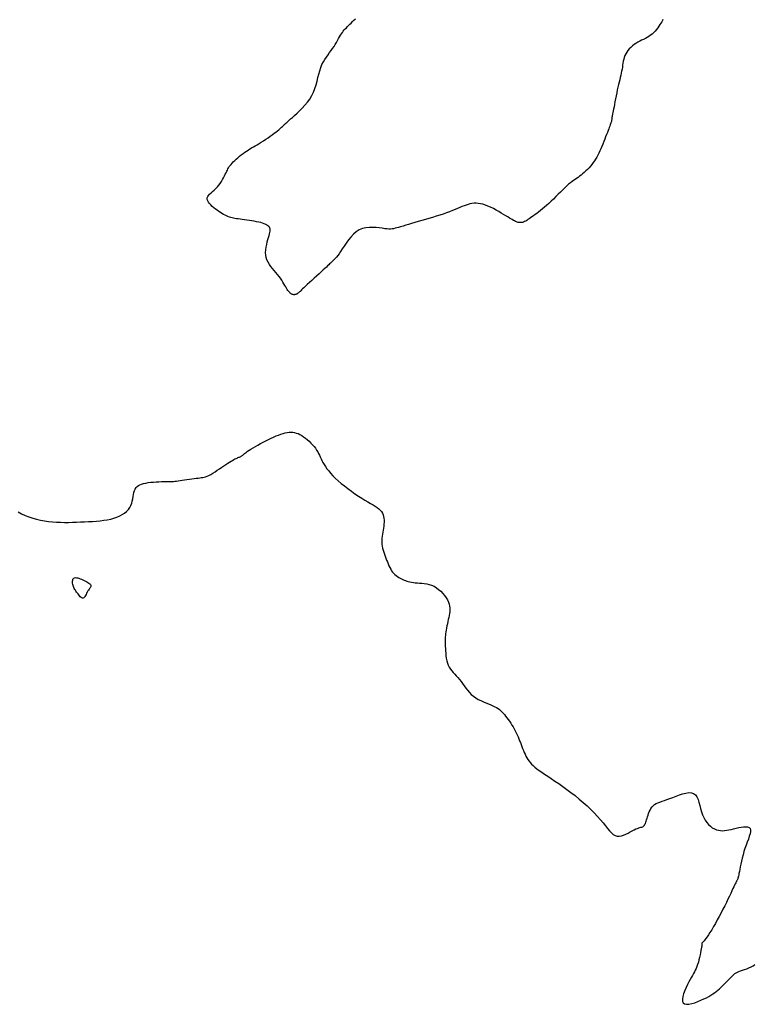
# Model space of a CAD drawing. Header units: millimetres. Extents: x 32690613 to 32693367, y 5343692 to 5344708.
# Tile 817 of 1009: x 32693060 to 32693083, y 5344241 to 5344272. Entities that reach past the tile are written whole.
import ezdxf

# ---------------------------------------------------------------- set-up
doc = ezdxf.new("R2010")
doc.units = ezdxf.units.MM
doc.header["$LTSCALE"] = 20
doc.layers.add('02-DGM_HL_492.00', color=82, linetype='Continuous')

msp = doc.modelspace()

# ---------------------------------------------------------------- linework, layer by layer
at = {"layer": '02-DGM_HL_492.00', "elevation": 492, "flags": 128}
for points in [[(32693079.788, 5344271.711), (32693079.769, 5344271.681), (32693079.748, 5344271.645), (32693079.723, 5344271.603), (32693079.694, 5344271.557), (32693079.663, 5344271.507), (32693079.627, 5344271.455), (32693079.589, 5344271.403), (32693079.547, 5344271.352), (32693079.502, 5344271.303), (32693079.454, 5344271.258), (32693079.403, 5344271.219), (32693079.35, 5344271.184), (32693079.294, 5344271.152), (32693079.237, 5344271.122), (32693079.179, 5344271.093), (32693079.12, 5344271.064), (32693079.061, 5344271.035), (32693079.002, 5344271.002), (32693078.944, 5344270.967), (32693078.888, 5344270.929), (32693078.834, 5344270.888), (32693078.783, 5344270.843), (32693078.735, 5344270.797), (32693078.692, 5344270.747), (32693078.654, 5344270.696), (32693078.622, 5344270.642), (32693078.596, 5344270.586), (32693078.575, 5344270.529), (32693078.559, 5344270.47), (32693078.546, 5344270.41), (32693078.535, 5344270.349), (32693078.526, 5344270.287), (32693078.517, 5344270.224), (32693078.507, 5344270.161), (32693078.495, 5344270.098), (32693078.482, 5344270.034), (32693078.467, 5344269.969), (32693078.451, 5344269.901), (32693078.434, 5344269.831), (32693078.416, 5344269.757), (32693078.397, 5344269.679), (32693078.378, 5344269.596), (32693078.359, 5344269.508), (32693078.34, 5344269.416), (32693078.322, 5344269.324), (32693078.304, 5344269.231), (32693078.287, 5344269.142), (32693078.271, 5344269.057), (32693078.256, 5344268.98), (32693078.243, 5344268.912), (32693078.232, 5344268.854), (32693078.222, 5344268.806), (32693078.214, 5344268.767), (32693078.208, 5344268.735), (32693078.202, 5344268.71), (32693078.198, 5344268.688), (32693078.195, 5344268.671), (32693078.193, 5344268.655), (32693078.191, 5344268.64), (32693078.189, 5344268.625), (32693078.188, 5344268.611), (32693078.187, 5344268.595), (32693078.185, 5344268.58), (32693078.182, 5344268.563), (32693078.179, 5344268.545), (32693078.174, 5344268.525), (32693078.168, 5344268.502), (32693078.16, 5344268.477), (32693078.15, 5344268.449), (32693078.139, 5344268.417), (32693078.125, 5344268.38), (32693078.109, 5344268.338), (32693078.091, 5344268.291), (32693078.071, 5344268.237), (32693078.048, 5344268.177), (32693078.022, 5344268.111), (32693077.995, 5344268.04), (32693077.966, 5344267.967), (32693077.936, 5344267.892), (32693077.905, 5344267.816), (32693077.874, 5344267.741), (32693077.842, 5344267.669), (32693077.811, 5344267.599), (32693077.78, 5344267.532), (32693077.748, 5344267.468), (32693077.715, 5344267.407), (32693077.68, 5344267.348), (32693077.644, 5344267.29), (32693077.606, 5344267.234), (32693077.565, 5344267.18), (32693077.521, 5344267.127), (32693077.474, 5344267.075), (32693077.426, 5344267.025), (32693077.376, 5344266.977), (32693077.326, 5344266.93), (32693077.275, 5344266.887), (32693077.226, 5344266.846), (32693077.177, 5344266.809), (32693077.13, 5344266.774), (32693077.084, 5344266.741), (32693077.038, 5344266.709), (32693076.991, 5344266.677), (32693076.942, 5344266.641), (32693076.891, 5344266.602), (32693076.837, 5344266.558), (32693076.779, 5344266.507), (32693076.717, 5344266.449), (32693076.65, 5344266.385), (32693076.58, 5344266.315), (32693076.508, 5344266.243), (32693076.435, 5344266.17), (32693076.361, 5344266.096), (32693076.289, 5344266.025), (32693076.217, 5344265.957), (32693076.148, 5344265.895), (32693076.081, 5344265.837), (32693076.017, 5344265.784), (32693075.955, 5344265.734), (32693075.897, 5344265.689), (32693075.841, 5344265.647), (32693075.787, 5344265.608), (32693075.737, 5344265.572), (32693075.69, 5344265.538), (32693075.646, 5344265.506), (32693075.604, 5344265.477), (32693075.565, 5344265.45), (32693075.528, 5344265.427), (32693075.493, 5344265.407), (32693075.46, 5344265.39), (32693075.428, 5344265.376), (32693075.398, 5344265.366), (32693075.369, 5344265.36), (32693075.341, 5344265.357), (32693075.313, 5344265.357), (32693075.286, 5344265.36), (32693075.258, 5344265.366), (32693075.231, 5344265.374), (32693075.203, 5344265.384), (32693075.173, 5344265.396), (32693075.142, 5344265.411), (32693075.109, 5344265.429), (32693075.072, 5344265.45), (32693075.03, 5344265.474), (32693074.983, 5344265.502), (32693074.93, 5344265.534), (32693074.87, 5344265.571), (32693074.802, 5344265.613), (32693074.728, 5344265.657), (32693074.649, 5344265.704), (32693074.566, 5344265.75), (32693074.481, 5344265.796), (32693074.396, 5344265.838), (32693074.312, 5344265.876), (32693074.231, 5344265.908), (32693074.154, 5344265.932), (32693074.081, 5344265.949), (32693074.01, 5344265.96), (32693073.942, 5344265.964), (32693073.877, 5344265.963), (32693073.813, 5344265.956), (32693073.75, 5344265.944), (32693073.688, 5344265.928), (32693073.627, 5344265.908), (32693073.564, 5344265.885), (32693073.499, 5344265.858), (32693073.432, 5344265.829), (32693073.36, 5344265.798), (32693073.284, 5344265.766), (32693073.202, 5344265.732), (32693073.114, 5344265.697), (32693073.018, 5344265.662), (32693072.915, 5344265.627), (32693072.807, 5344265.592), (32693072.696, 5344265.557), (32693072.582, 5344265.522), (32693072.467, 5344265.488), (32693072.353, 5344265.454), (32693072.24, 5344265.421), (32693072.131, 5344265.389), (32693072.025, 5344265.358), (32693071.924, 5344265.329), (32693071.828, 5344265.301), (32693071.739, 5344265.275), (32693071.656, 5344265.251), (32693071.581, 5344265.229), (32693071.515, 5344265.209), (32693071.457, 5344265.193), (32693071.406, 5344265.179), (32693071.359, 5344265.168), (32693071.312, 5344265.161), (32693071.264, 5344265.157), (32693071.212, 5344265.156), (32693071.152, 5344265.16), (32693071.083, 5344265.167), (32693071.001, 5344265.179), (32693070.91, 5344265.191), (32693070.811, 5344265.202), (32693070.706, 5344265.208), (32693070.599, 5344265.207), (32693070.491, 5344265.195), (32693070.385, 5344265.169), (32693070.284, 5344265.128), (32693070.189, 5344265.068), (32693070.101, 5344264.993), (32693070.02, 5344264.907), (32693069.945, 5344264.814), (32693069.876, 5344264.718), (32693069.813, 5344264.623), (32693069.756, 5344264.533), (32693069.704, 5344264.452), (32693069.658, 5344264.383), (32693069.616, 5344264.326), (32693069.578, 5344264.279), (32693069.544, 5344264.241), (32693069.513, 5344264.209), (32693069.484, 5344264.181), (32693069.458, 5344264.158), (32693069.433, 5344264.136), (32693069.409, 5344264.114), (32693069.385, 5344264.091), (32693069.359, 5344264.066), (32693069.33, 5344264.038), (32693069.297, 5344264.006), (32693069.259, 5344263.968), (32693069.213, 5344263.925), (32693069.16, 5344263.875), (32693069.097, 5344263.817), (32693069.027, 5344263.752), (32693068.953, 5344263.684), (32693068.877, 5344263.615), (32693068.801, 5344263.546), (32693068.728, 5344263.479), (32693068.661, 5344263.418), (32693068.601, 5344263.364), (32693068.552, 5344263.318), (32693068.512, 5344263.281), (32693068.48, 5344263.25), (32693068.455, 5344263.226), (32693068.434, 5344263.206), (32693068.418, 5344263.191), (32693068.405, 5344263.178), (32693068.392, 5344263.166), (32693068.38, 5344263.156), (32693068.368, 5344263.146), (32693068.356, 5344263.137), (32693068.343, 5344263.128), (32693068.33, 5344263.121), (32693068.316, 5344263.114), (32693068.302, 5344263.109), (32693068.287, 5344263.105), (32693068.272, 5344263.103), (32693068.256, 5344263.101), (32693068.24, 5344263.102), (32693068.223, 5344263.104), (32693068.206, 5344263.107), (32693068.189, 5344263.113), (32693068.173, 5344263.12), (32693068.157, 5344263.129), (32693068.141, 5344263.139), (32693068.125, 5344263.153), (32693068.109, 5344263.168), (32693068.093, 5344263.188), (32693068.075, 5344263.21), (32693068.056, 5344263.237), (32693068.035, 5344263.269), (32693068.013, 5344263.306), (32693067.988, 5344263.348), (32693067.96, 5344263.394), (32693067.929, 5344263.445), (32693067.896, 5344263.499), (32693067.859, 5344263.556), (32693067.819, 5344263.615), (32693067.775, 5344263.675), (32693067.728, 5344263.735), (32693067.677, 5344263.796), (32693067.624, 5344263.857), (32693067.571, 5344263.919), (32693067.52, 5344263.983), (32693067.473, 5344264.048), (32693067.432, 5344264.117), (32693067.398, 5344264.188), (32693067.374, 5344264.264), (32693067.36, 5344264.343), (32693067.357, 5344264.425), (32693067.362, 5344264.509), (32693067.373, 5344264.592), (32693067.389, 5344264.673), (32693067.407, 5344264.752), (32693067.427, 5344264.825), (32693067.446, 5344264.892), (32693067.464, 5344264.951), (32693067.478, 5344265.004), (32693067.489, 5344265.05), (32693067.496, 5344265.09), (32693067.499, 5344265.126), (32693067.497, 5344265.158), (32693067.489, 5344265.186), (32693067.476, 5344265.213), (32693067.456, 5344265.237), (32693067.429, 5344265.261), (32693067.397, 5344265.282), (32693067.358, 5344265.303), (32693067.313, 5344265.322), (32693067.262, 5344265.34), (32693067.205, 5344265.357), (32693067.142, 5344265.372), (32693067.073, 5344265.387), (32693067, 5344265.401), (32693066.924, 5344265.414), (32693066.847, 5344265.426), (32693066.77, 5344265.437), (32693066.695, 5344265.447), (32693066.624, 5344265.456), (32693066.558, 5344265.465), (32693066.499, 5344265.472), (32693066.445, 5344265.48), (32693066.395, 5344265.487), (32693066.349, 5344265.495), (32693066.306, 5344265.505), (32693066.263, 5344265.516), (32693066.221, 5344265.53), (32693066.179, 5344265.546), (32693066.134, 5344265.566), (32693066.088, 5344265.588), (32693066.04, 5344265.614), (32693065.991, 5344265.643), (32693065.941, 5344265.674), (32693065.891, 5344265.708), (32693065.84, 5344265.745), (32693065.788, 5344265.783), (32693065.737, 5344265.824), (32693065.687, 5344265.866), (32693065.641, 5344265.91), (32693065.601, 5344265.954), (32693065.568, 5344265.998), (32693065.543, 5344266.043), (32693065.53, 5344266.086), (32693065.53, 5344266.129), (32693065.544, 5344266.17), (32693065.57, 5344266.211), (32693065.605, 5344266.251), (32693065.649, 5344266.292), (32693065.697, 5344266.334), (32693065.749, 5344266.378), (32693065.8, 5344266.425), (32693065.85, 5344266.475), (32693065.896, 5344266.529), (32693065.938, 5344266.585), (32693065.976, 5344266.644), (32693066.01, 5344266.702), (32693066.041, 5344266.761), (32693066.07, 5344266.817), (32693066.095, 5344266.87), (32693066.118, 5344266.919), (32693066.139, 5344266.964), (32693066.159, 5344267.004), (32693066.178, 5344267.041), (32693066.198, 5344267.075), (32693066.22, 5344267.109), (32693066.245, 5344267.143), (32693066.273, 5344267.178), (32693066.307, 5344267.216), (32693066.345, 5344267.256), (32693066.389, 5344267.299), (32693066.437, 5344267.344), (32693066.488, 5344267.389), (32693066.541, 5344267.434), (32693066.595, 5344267.478), (32693066.65, 5344267.521), (32693066.705, 5344267.56), (32693066.758, 5344267.596), (32693066.811, 5344267.63), (32693066.864, 5344267.662), (32693066.918, 5344267.693), (32693066.973, 5344267.725), (32693067.031, 5344267.757), (32693067.09, 5344267.792), (32693067.154, 5344267.83), (32693067.221, 5344267.872), (32693067.29, 5344267.917), (32693067.361, 5344267.965), (32693067.431, 5344268.013), (32693067.499, 5344268.061), (32693067.564, 5344268.107), (32693067.625, 5344268.152), (32693067.679, 5344268.193), (32693067.726, 5344268.23), (32693067.766, 5344268.263), (32693067.8, 5344268.293), (32693067.83, 5344268.32), (32693067.856, 5344268.344), (32693067.879, 5344268.367), (32693067.9, 5344268.388), (32693067.921, 5344268.408), (32693067.941, 5344268.427), (32693067.963, 5344268.447), (32693067.987, 5344268.469), (32693068.015, 5344268.495), (32693068.049, 5344268.524), (32693068.09, 5344268.56), (32693068.138, 5344268.602), (32693068.196, 5344268.652), (32693068.264, 5344268.711), (32693068.34, 5344268.779), (32693068.421, 5344268.854), (32693068.504, 5344268.938), (32693068.586, 5344269.028), (32693068.665, 5344269.124), (32693068.738, 5344269.225), (32693068.802, 5344269.332), (32693068.855, 5344269.442), (32693068.898, 5344269.555), (32693068.933, 5344269.67), (32693068.964, 5344269.784), (32693068.992, 5344269.897), (32693069.019, 5344270.006), (32693069.048, 5344270.111), (32693069.08, 5344270.21), (32693069.119, 5344270.301), (32693069.162, 5344270.386), (32693069.208, 5344270.465), (32693069.258, 5344270.54), (32693069.308, 5344270.61), (32693069.358, 5344270.678), (32693069.407, 5344270.744), (32693069.453, 5344270.808), (32693069.496, 5344270.872), (32693069.535, 5344270.936), (32693069.571, 5344270.998), (32693069.605, 5344271.058), (32693069.637, 5344271.116), (32693069.668, 5344271.171), (32693069.697, 5344271.222), (32693069.727, 5344271.269), (32693069.757, 5344271.312), (32693069.787, 5344271.351), (32693069.817, 5344271.387), (32693069.849, 5344271.422), (32693069.882, 5344271.456), (32693069.916, 5344271.49), (32693069.953, 5344271.525), (32693069.991, 5344271.563), (32693070.031, 5344271.604), (32693070.074, 5344271.647), (32693070.119, 5344271.692), (32693070.166, 5344271.738)], [(32693059.609, 5344256.302), (32693059.718, 5344256.246), (32693059.831, 5344256.196), (32693059.948, 5344256.151), (32693060.068, 5344256.111), (32693060.191, 5344256.077), (32693060.315, 5344256.048), (32693060.44, 5344256.024), (32693060.566, 5344256.005), (32693060.691, 5344255.992), (32693060.817, 5344255.983), (32693060.942, 5344255.978), (32693061.067, 5344255.976), (32693061.192, 5344255.977), (32693061.317, 5344255.98), (32693061.442, 5344255.984), (32693061.567, 5344255.989), (32693061.692, 5344255.994), (32693061.816, 5344255.999), (32693061.939, 5344256.006), (32693062.06, 5344256.015), (32693062.178, 5344256.026), (32693062.292, 5344256.041), (32693062.403, 5344256.059), (32693062.509, 5344256.081), (32693062.609, 5344256.109), (32693062.704, 5344256.141), (32693062.791, 5344256.178), (32693062.872, 5344256.221), (32693062.944, 5344256.268), (32693063.008, 5344256.32), (32693063.062, 5344256.377), (32693063.106, 5344256.438), (32693063.141, 5344256.504), (32693063.166, 5344256.574), (32693063.185, 5344256.645), (32693063.2, 5344256.716), (32693063.212, 5344256.786), (32693063.223, 5344256.853), (32693063.236, 5344256.916), (32693063.252, 5344256.972), (32693063.274, 5344257.021), (32693063.301, 5344257.064), (32693063.335, 5344257.099), (32693063.375, 5344257.13), (32693063.421, 5344257.155), (32693063.475, 5344257.176), (32693063.536, 5344257.194), (32693063.605, 5344257.208), (32693063.681, 5344257.22), (32693063.762, 5344257.23), (32693063.847, 5344257.239), (32693063.933, 5344257.245), (32693064.018, 5344257.25), (32693064.099, 5344257.253), (32693064.175, 5344257.256), (32693064.242, 5344257.257), (32693064.3, 5344257.258), (32693064.349, 5344257.258), (32693064.394, 5344257.258), (32693064.435, 5344257.259), (32693064.475, 5344257.26), (32693064.517, 5344257.263), (32693064.564, 5344257.267), (32693064.617, 5344257.274), (32693064.678, 5344257.282), (32693064.746, 5344257.293), (32693064.819, 5344257.304), (32693064.895, 5344257.316), (32693064.971, 5344257.328), (32693065.046, 5344257.34), (32693065.117, 5344257.35), (32693065.183, 5344257.359), (32693065.242, 5344257.365), (32693065.295, 5344257.37), (32693065.343, 5344257.376), (32693065.389, 5344257.382), (32693065.434, 5344257.392), (32693065.48, 5344257.405), (32693065.529, 5344257.423), (32693065.583, 5344257.448), (32693065.642, 5344257.48), (32693065.706, 5344257.517), (32693065.773, 5344257.56), (32693065.842, 5344257.606), (32693065.912, 5344257.653), (32693065.981, 5344257.7), (32693066.048, 5344257.745), (32693066.112, 5344257.788), (32693066.17, 5344257.826), (32693066.224, 5344257.861), (32693066.273, 5344257.891), (32693066.318, 5344257.917), (32693066.359, 5344257.94), (32693066.396, 5344257.96), (32693066.43, 5344257.977), (32693066.461, 5344257.991), (32693066.489, 5344258.003), (32693066.514, 5344258.013), (32693066.537, 5344258.022), (32693066.558, 5344258.03), (32693066.577, 5344258.038), (32693066.595, 5344258.046), (32693066.611, 5344258.055), (32693066.627, 5344258.065), (32693066.642, 5344258.077), (32693066.658, 5344258.091), (32693066.676, 5344258.108), (32693066.697, 5344258.127), (32693066.723, 5344258.149), (32693066.754, 5344258.174), (32693066.793, 5344258.203), (32693066.841, 5344258.235), (32693066.898, 5344258.271), (32693066.963, 5344258.311), (32693067.035, 5344258.353), (32693067.113, 5344258.396), (32693067.194, 5344258.441), (32693067.278, 5344258.485), (32693067.362, 5344258.529), (32693067.446, 5344258.57), (32693067.528, 5344258.61), (32693067.607, 5344258.647), (32693067.684, 5344258.68), (32693067.758, 5344258.71), (32693067.83, 5344258.737), (32693067.9, 5344258.759), (32693067.966, 5344258.776), (32693068.03, 5344258.789), (32693068.09, 5344258.797), (32693068.149, 5344258.799), (32693068.205, 5344258.796), (32693068.261, 5344258.787), (32693068.316, 5344258.773), (32693068.371, 5344258.753), (32693068.427, 5344258.727), (32693068.484, 5344258.694), (32693068.542, 5344258.656), (32693068.601, 5344258.613), (32693068.66, 5344258.565), (32693068.718, 5344258.514), (32693068.773, 5344258.46), (32693068.826, 5344258.405), (32693068.874, 5344258.349), (32693068.916, 5344258.294), (32693068.953, 5344258.24), (32693068.985, 5344258.187), (32693069.013, 5344258.134), (32693069.039, 5344258.08), (32693069.065, 5344258.026), (32693069.091, 5344257.97), (32693069.119, 5344257.913), (32693069.15, 5344257.853), (32693069.186, 5344257.79), (32693069.228, 5344257.725), (32693069.276, 5344257.657), (32693069.33, 5344257.586), (32693069.391, 5344257.513), (32693069.46, 5344257.437), (32693069.537, 5344257.359), (32693069.623, 5344257.279), (32693069.718, 5344257.198), (32693069.82, 5344257.115), (32693069.928, 5344257.033), (32693070.038, 5344256.953), (32693070.149, 5344256.875), (32693070.259, 5344256.801), (32693070.364, 5344256.732), (32693070.464, 5344256.67), (32693070.556, 5344256.615), (32693070.64, 5344256.566), (32693070.716, 5344256.521), (32693070.784, 5344256.479), (32693070.845, 5344256.439), (32693070.897, 5344256.4), (32693070.941, 5344256.359), (32693070.978, 5344256.315), (32693071.008, 5344256.267), (32693071.03, 5344256.216), (32693071.046, 5344256.161), (32693071.056, 5344256.104), (32693071.061, 5344256.045), (32693071.062, 5344255.984), (32693071.058, 5344255.922), (32693071.052, 5344255.859), (32693071.043, 5344255.796), (32693071.032, 5344255.733), (32693071.021, 5344255.67), (32693071.01, 5344255.607), (32693071, 5344255.544), (32693070.992, 5344255.481), (32693070.988, 5344255.419), (32693070.988, 5344255.356), (32693070.993, 5344255.294), (32693071.002, 5344255.232), (32693071.016, 5344255.17), (32693071.033, 5344255.108), (32693071.052, 5344255.046), (32693071.073, 5344254.984), (32693071.095, 5344254.923), (32693071.119, 5344254.861), (32693071.142, 5344254.799), (32693071.166, 5344254.738), (32693071.19, 5344254.679), (32693071.215, 5344254.621), (32693071.241, 5344254.565), (32693071.269, 5344254.513), (32693071.299, 5344254.464), (32693071.33, 5344254.419), (32693071.365, 5344254.379), (32693071.401, 5344254.343), (32693071.439, 5344254.311), (32693071.478, 5344254.282), (32693071.519, 5344254.256), (32693071.561, 5344254.233), (32693071.603, 5344254.212), (32693071.645, 5344254.192), (32693071.688, 5344254.173), (32693071.731, 5344254.156), (32693071.775, 5344254.14), (32693071.821, 5344254.125), (32693071.87, 5344254.112), (32693071.922, 5344254.101), (32693071.978, 5344254.092), (32693072.038, 5344254.085), (32693072.104, 5344254.08), (32693072.173, 5344254.076), (32693072.246, 5344254.071), (32693072.321, 5344254.063), (32693072.397, 5344254.051), (32693072.474, 5344254.033), (32693072.551, 5344254.008), (32693072.627, 5344253.975), (32693072.7, 5344253.931), (32693072.77, 5344253.878), (32693072.836, 5344253.819), (32693072.897, 5344253.755), (32693072.952, 5344253.687), (32693073.001, 5344253.617), (32693073.042, 5344253.548), (32693073.074, 5344253.481), (32693073.097, 5344253.417), (32693073.112, 5344253.356), (32693073.119, 5344253.297), (32693073.12, 5344253.239), (32693073.116, 5344253.182), (32693073.108, 5344253.124), (32693073.097, 5344253.065), (32693073.084, 5344253.003), (32693073.071, 5344252.938), (32693073.057, 5344252.872), (32693073.043, 5344252.804), (32693073.03, 5344252.737), (32693073.017, 5344252.671), (32693073.006, 5344252.607), (32693072.996, 5344252.546), (32693072.988, 5344252.49), (32693072.981, 5344252.439), (32693072.977, 5344252.392), (32693072.974, 5344252.348), (32693072.973, 5344252.303), (32693072.973, 5344252.258), (32693072.974, 5344252.21), (32693072.976, 5344252.157), (32693072.978, 5344252.098), (32693072.981, 5344252.032), (32693072.984, 5344251.96), (32693072.99, 5344251.884), (32693072.998, 5344251.805), (32693073.009, 5344251.726), (32693073.025, 5344251.648), (32693073.045, 5344251.574), (32693073.071, 5344251.504), (32693073.102, 5344251.441), (32693073.139, 5344251.382), (32693073.181, 5344251.328), (32693073.225, 5344251.276), (32693073.273, 5344251.224), (32693073.322, 5344251.172), (32693073.372, 5344251.117), (32693073.422, 5344251.059), (32693073.47, 5344250.996), (32693073.519, 5344250.929), (32693073.569, 5344250.86), (32693073.62, 5344250.791), (32693073.673, 5344250.722), (32693073.731, 5344250.655), (32693073.792, 5344250.592), (32693073.859, 5344250.534), (32693073.932, 5344250.483), (32693074.009, 5344250.437), (32693074.089, 5344250.397), (32693074.17, 5344250.36), (32693074.25, 5344250.327), (32693074.328, 5344250.296), (32693074.401, 5344250.267), (32693074.468, 5344250.238), (32693074.528, 5344250.209), (32693074.582, 5344250.179), (32693074.629, 5344250.148), (32693074.673, 5344250.116), (32693074.713, 5344250.081), (32693074.751, 5344250.044), (32693074.789, 5344250.004), (32693074.827, 5344249.96), (32693074.866, 5344249.913), (32693074.905, 5344249.862), (32693074.946, 5344249.809), (32693074.986, 5344249.753), (32693075.026, 5344249.695), (32693075.064, 5344249.635), (32693075.101, 5344249.575), (32693075.136, 5344249.514), (32693075.168, 5344249.452), (32693075.199, 5344249.391), (32693075.227, 5344249.33), (32693075.253, 5344249.268), (32693075.279, 5344249.207), (32693075.303, 5344249.145), (32693075.326, 5344249.083), (32693075.35, 5344249.022), (32693075.373, 5344248.96), (32693075.397, 5344248.899), (32693075.421, 5344248.838), (32693075.446, 5344248.779), (32693075.473, 5344248.721), (32693075.501, 5344248.664), (32693075.53, 5344248.61), (32693075.563, 5344248.557), (32693075.597, 5344248.508), (32693075.635, 5344248.46), (32693075.678, 5344248.413), (32693075.726, 5344248.366), (32693075.781, 5344248.318), (32693075.844, 5344248.267), (32693075.915, 5344248.214), (32693075.995, 5344248.157), (32693076.086, 5344248.096), (32693076.186, 5344248.029), (32693076.294, 5344247.958), (32693076.409, 5344247.882), (32693076.529, 5344247.8), (32693076.654, 5344247.714), (32693076.781, 5344247.622), (32693076.909, 5344247.526), (32693077.038, 5344247.424), (32693077.166, 5344247.319), (32693077.291, 5344247.21), (32693077.412, 5344247.101), (32693077.529, 5344246.991), (32693077.638, 5344246.882), (32693077.74, 5344246.775), (32693077.832, 5344246.672), (32693077.915, 5344246.574), (32693077.988, 5344246.482), (32693078.055, 5344246.399), (32693078.117, 5344246.324), (32693078.176, 5344246.261), (32693078.233, 5344246.211), (32693078.292, 5344246.175), (32693078.353, 5344246.155), (32693078.418, 5344246.152), (32693078.486, 5344246.163), (32693078.556, 5344246.186), (32693078.627, 5344246.216), (32693078.696, 5344246.252), (32693078.764, 5344246.289), (32693078.828, 5344246.325), (32693078.887, 5344246.357), (32693078.94, 5344246.382), (32693078.988, 5344246.4), (32693079.03, 5344246.414), (32693079.067, 5344246.425), (32693079.099, 5344246.434), (32693079.128, 5344246.442), (32693079.153, 5344246.453), (32693079.175, 5344246.465), (32693079.194, 5344246.482), (32693079.21, 5344246.503), (32693079.225, 5344246.528), (32693079.239, 5344246.558), (32693079.252, 5344246.591), (32693079.264, 5344246.628), (32693079.277, 5344246.67), (32693079.29, 5344246.715), (32693079.305, 5344246.765), (32693079.321, 5344246.816), (32693079.339, 5344246.87), (32693079.36, 5344246.923), (32693079.385, 5344246.975), (32693079.413, 5344247.024), (32693079.446, 5344247.07), (32693079.483, 5344247.11), (32693079.526, 5344247.144), (32693079.575, 5344247.174), (32693079.63, 5344247.2), (32693079.691, 5344247.224), (32693079.758, 5344247.248), (32693079.833, 5344247.273), (32693079.914, 5344247.301), (32693080.003, 5344247.333), (32693080.098, 5344247.37), (32693080.199, 5344247.41), (32693080.302, 5344247.448), (32693080.403, 5344247.481), (32693080.502, 5344247.506), (32693080.593, 5344247.519), (32693080.676, 5344247.516), (32693080.747, 5344247.493), (32693080.804, 5344247.449), (32693080.849, 5344247.386), (32693080.885, 5344247.308), (32693080.914, 5344247.218), (32693080.94, 5344247.121), (32693080.965, 5344247.021), (32693080.992, 5344246.921), (32693081.023, 5344246.825), (32693081.062, 5344246.736), (32693081.107, 5344246.656), (32693081.157, 5344246.585), (32693081.212, 5344246.522), (32693081.271, 5344246.467), (32693081.332, 5344246.422), (32693081.395, 5344246.385), (32693081.458, 5344246.358), (32693081.522, 5344246.34), (32693081.585, 5344246.33), (32693081.649, 5344246.328), (32693081.715, 5344246.332), (32693081.782, 5344246.341), (32693081.851, 5344246.354), (32693081.924, 5344246.37), (32693081.999, 5344246.388), (32693082.078, 5344246.406), (32693082.158, 5344246.424), (32693082.237, 5344246.439), (32693082.311, 5344246.449), (32693082.379, 5344246.452), (32693082.437, 5344246.446), (32693082.483, 5344246.429), (32693082.513, 5344246.399), (32693082.527, 5344246.356), (32693082.526, 5344246.299), (32693082.512, 5344246.23), (32693082.489, 5344246.152), (32693082.459, 5344246.066), (32693082.425, 5344245.973), (32693082.388, 5344245.876), (32693082.353, 5344245.775), (32693082.321, 5344245.672), (32693082.292, 5344245.57), (32693082.266, 5344245.469), (32693082.243, 5344245.372), (32693082.223, 5344245.28), (32693082.206, 5344245.194), (32693082.191, 5344245.116), (32693082.178, 5344245.047), (32693082.166, 5344244.989), (32693082.157, 5344244.942), (32693082.148, 5344244.902), (32693082.14, 5344244.87), (32693082.133, 5344244.843), (32693082.126, 5344244.821), (32693082.119, 5344244.801), (32693082.111, 5344244.782), (32693082.102, 5344244.764), (32693082.092, 5344244.744), (32693082.08, 5344244.721), (32693082.066, 5344244.694), (32693082.049, 5344244.662), (32693082.028, 5344244.622), (32693082.004, 5344244.573), (32693081.976, 5344244.515), (32693081.943, 5344244.446), (32693081.906, 5344244.367), (32693081.865, 5344244.279), (32693081.82, 5344244.184), (32693081.771, 5344244.082), (32693081.719, 5344243.977), (32693081.665, 5344243.868), (32693081.608, 5344243.757), (32693081.549, 5344243.645), (32693081.488, 5344243.535), (32693081.428, 5344243.428), (32693081.369, 5344243.326), (32693081.313, 5344243.23), (32693081.259, 5344243.143), (32693081.211, 5344243.066), (32693081.168, 5344243.002), (32693081.131, 5344242.95), (32693081.101, 5344242.911), (32693081.077, 5344242.882), (32693081.057, 5344242.862), (32693081.042, 5344242.847), (32693081.03, 5344242.838), (32693081.022, 5344242.83), (32693081.016, 5344242.823), (32693081.011, 5344242.815), (32693081.009, 5344242.805), (32693081.007, 5344242.791), (32693081.005, 5344242.773), (32693081.002, 5344242.749), (32693080.999, 5344242.718), (32693080.994, 5344242.679), (32693080.987, 5344242.631), (32693080.977, 5344242.574), (32693080.965, 5344242.509), (32693080.95, 5344242.439), (32693080.934, 5344242.364), (32693080.915, 5344242.289), (32693080.895, 5344242.214), (32693080.873, 5344242.142), (32693080.85, 5344242.076), (32693080.826, 5344242.015), (32693080.8, 5344241.96), (32693080.773, 5344241.907), (32693080.744, 5344241.855), (32693080.712, 5344241.8), (32693080.678, 5344241.74), (32693080.64, 5344241.674), (32693080.599, 5344241.599), (32693080.555, 5344241.513), (32693080.511, 5344241.419), (32693080.469, 5344241.323), (32693080.434, 5344241.227), (32693080.408, 5344241.136), (32693080.394, 5344241.054), (32693080.397, 5344240.986), (32693080.419, 5344240.936), (32693080.463, 5344240.906), (32693080.525, 5344240.894), (32693080.602, 5344240.899), (32693080.689, 5344240.917), (32693080.783, 5344240.945), (32693080.88, 5344240.98), (32693080.975, 5344241.02), (32693081.065, 5344241.061), (32693081.146, 5344241.101), (32693081.22, 5344241.141), (32693081.286, 5344241.179), (32693081.347, 5344241.218), (32693081.402, 5344241.257), (32693081.454, 5344241.297), (32693081.504, 5344241.338), (32693081.553, 5344241.38), (32693081.601, 5344241.425), (32693081.649, 5344241.471), (32693081.696, 5344241.517), (32693081.742, 5344241.563), (32693081.786, 5344241.609), (32693081.828, 5344241.653), (32693081.868, 5344241.695), (32693081.906, 5344241.733), (32693081.941, 5344241.768), (32693081.974, 5344241.8), (32693082.007, 5344241.829), (32693082.041, 5344241.855), (32693082.078, 5344241.879), (32693082.119, 5344241.902), (32693082.164, 5344241.923), (32693082.217, 5344241.943), (32693082.277, 5344241.963), (32693082.343, 5344241.984), (32693082.411, 5344242.007), (32693082.479, 5344242.032), (32693082.545, 5344242.062), (32693082.606, 5344242.097), (32693082.66, 5344242.139)]]:
    msp.add_lwpolyline(points, dxfattribs=at)
msp.add_lwpolyline([(32693061.334, 5344254), (32693061.325, 5344254.034), (32693061.319, 5344254.069), (32693061.316, 5344254.104), (32693061.316, 5344254.137), (32693061.32, 5344254.168), (32693061.328, 5344254.196), (32693061.34, 5344254.218), (32693061.358, 5344254.235), (32693061.381, 5344254.245), (32693061.409, 5344254.248), (32693061.44, 5344254.246), (32693061.476, 5344254.24), (32693061.514, 5344254.229), (32693061.554, 5344254.214), (32693061.596, 5344254.198), (32693061.638, 5344254.179), (32693061.68, 5344254.16), (32693061.722, 5344254.139), (32693061.761, 5344254.118), (32693061.797, 5344254.097), (32693061.828, 5344254.075), (32693061.855, 5344254.054), (32693061.875, 5344254.033), (32693061.888, 5344254.012), (32693061.892, 5344253.993), (32693061.89, 5344253.973), (32693061.881, 5344253.954), (32693061.867, 5344253.933), (32693061.85, 5344253.911), (32693061.831, 5344253.886), (32693061.811, 5344253.86), (32693061.791, 5344253.829), (32693061.772, 5344253.796), (32693061.754, 5344253.76), (32693061.737, 5344253.724), (32693061.72, 5344253.689), (32693061.703, 5344253.658), (32693061.686, 5344253.632), (32693061.667, 5344253.613), (32693061.648, 5344253.603), (32693061.627, 5344253.602), (32693061.605, 5344253.611), (32693061.582, 5344253.627), (32693061.558, 5344253.649), (32693061.535, 5344253.675), (32693061.511, 5344253.705), (32693061.488, 5344253.736), (32693061.465, 5344253.767), (32693061.444, 5344253.796), (32693061.423, 5344253.825), (32693061.404, 5344253.853), (32693061.387, 5344253.881), (32693061.371, 5344253.909), (32693061.357, 5344253.938), (32693061.344, 5344253.969)], close=True, dxfattribs=at)

doc.saveas('drawing.dxf')
